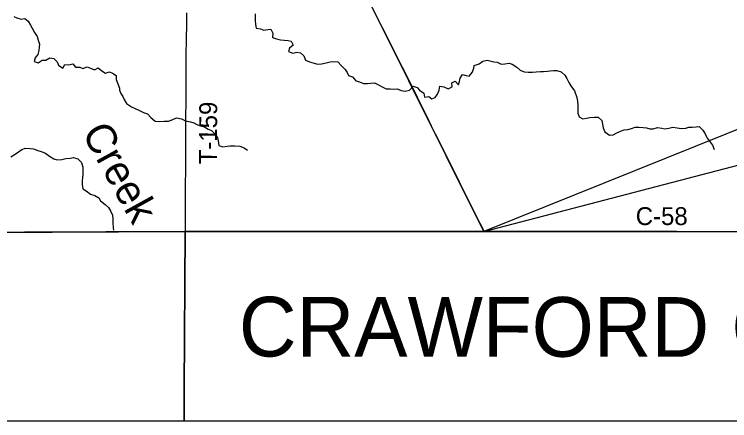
# Model space of a CAD drawing. Extents: x 0 to 34, y 0 to 22.
# Drawn here: x 7.184 to 8.318, y 14.1 to 14.745 of the extents above; entities that cross this region are included whole.
import ezdxf

# ---------------------------------------------------------------- set-up
doc = ezdxf.new("R2010")
doc.units = 0
for name, color, linetype in [('Default', 7, 'Continuous'), ('GM_X_Adjacent_County', 7, 'Continuous'), ('GM_X_Adjacent_County_Text', 7, 'Continuous'), ('GM_X_County', 7, 'Continuous'), ('GM_X_County_Road', 7, 'Continuous'), ('GM_X_County_Road_Text', 7, 'Continuous'), ('GM_X_Minor_River', 7, 'Continuous'), ('GM_X_Minor_River_Text', 7, 'Continuous'), ('GM_X_State_Route', 7, 'Continuous'), ('GM_X_Township', 7, 'Continuous'), ('GM_X_Township_Road', 7, 'Continuous'), ('GM_X_Township_Road_Text', 7, 'Continuous'), ('SH_Data', 7, 'Continuous'), ('SH_Text', 7, 'Continuous')]:
    doc.layers.add(name, color=color, linetype=linetype)

msp = doc.modelspace()

# ---------------------------------------------------------------- linework, layer by layer
at = {"layer": 'Default'}
msp.add_line((7.9281, 14.4004), (7.7494, 14.7596), dxfattribs=at)
at = {"layer": 'GM_X_Adjacent_County'}
for points in [[(2.6, 14.4092), (2.6, 14.1), (7.4528, 14.1)], [(7.4528, 14.1), (7.4528, 14.1506), (7.4546, 14.4002), (7.1373, 14.3989), (6.9514, 14.3995), (6.8377, 14.3991), (6.1406, 14.4001), (5.9463, 14.4004), (5.5237, 14.401), (5.4411, 14.4012), (5.0666, 14.4017), (5.0404, 14.4018), (4.4381, 14.4027), (3.8654, 14.4035), (3.7121, 14.4056), (3.6695, 14.4059), (3.645, 14.4053), (3.6222, 14.4055), (3.561, 14.406), (3.4724, 14.4067), (3.4331, 14.407), (2.6, 14.4092)], [(9.4, 14.3965), (8.9649, 14.3985), (8.961, 14.3984), (8.4627, 14.3996), (8.4614, 14.3995), (7.9281, 14.4004), (7.4546, 14.4002), (7.4528, 14.1506), (7.4528, 14.1)], [(7.4528, 14.1), (9.4, 14.1), (9.4, 14.3965)]]:
    msp.add_lwpolyline(points, dxfattribs=at)
at = {"layer": 'GM_X_County'}
msp.add_lwpolyline([(3.8654, 14.4035), (4.4381, 14.4027), (5.0404, 14.4018), (5.0666, 14.4017), (5.4411, 14.4012), (5.5237, 14.401), (5.9463, 14.4004), (6.1406, 14.4001), (6.8377, 14.3991), (6.9514, 14.3995), (7.1373, 14.3989), (7.4546, 14.4002), (7.9281, 14.4004), (8.4614, 14.3995), (8.4627, 14.3996), (8.961, 14.3984), (8.9649, 14.3985), (9.4, 14.3965)], dxfattribs=at)
at = {"layer": 'GM_X_County_Road'}
for points in [[(6.9515, 14.3997), (6.9564, 14.3997), (7.015, 14.3998), (7.0364, 14.3999), (7.0597, 14.3997), (7.0858, 14.3996), (7.1153, 14.3995), (7.1504, 14.3994), (7.1995, 14.3995), (7.2577, 14.3996), (7.2807, 14.3998), (7.3288, 14.4), (7.3599, 14.4001), (7.3882, 14.4), (7.4198, 14.4002), (7.455, 14.4006)], [(7.455, 14.4006), (7.4984, 14.4005), (7.5683, 14.4005), (7.7032, 14.4005), (7.7391, 14.4004), (7.8107, 14.4006), (7.841, 14.4006), (7.8737, 14.4006), (7.9284, 14.4006)], [(7.9284, 14.4006), (7.9541, 14.4006), (8.0185, 14.4006), (8.0639, 14.4006), (8.1167, 14.4006), (8.1727, 14.4007), (8.2084, 14.4005), (8.2333, 14.4005), (8.2659, 14.4004), (8.3327, 14.4002), (8.3809, 14.3999), (8.4151, 14.3998), (8.4492, 14.3997), (8.4615, 14.3996)]]:
    msp.add_lwpolyline(points, dxfattribs=at)
at = {"layer": 'GM_X_Minor_River'}
for points in [[(7.183, 14.7412), (7.1877, 14.7395), (7.1943, 14.7371), (7.2004, 14.7383), (7.2053, 14.7341), (7.2093, 14.7278), (7.2117, 14.7227), (7.2153, 14.7158), (7.2199, 14.7095), (7.2212, 14.7038), (7.2236, 14.6976), (7.223, 14.6928), (7.2222, 14.6877), (7.2209, 14.6812), (7.2165, 14.6756), (7.2149, 14.6701), (7.2212, 14.6681), (7.2275, 14.6723), (7.2334, 14.6719), (7.24, 14.6757), (7.2463, 14.6747), (7.2512, 14.6692), (7.2538, 14.6644), (7.2603, 14.6593), (7.2637, 14.6653), (7.2702, 14.6649), (7.2764, 14.6664), (7.2806, 14.6611), (7.2872, 14.6608), (7.2921, 14.6589), (7.2988, 14.6617), (7.3041, 14.6593), (7.3105, 14.657), (7.3164, 14.66), (7.3221, 14.6552), (7.328, 14.6516), (7.3343, 14.6534), (7.3394, 14.6513), (7.3452, 14.6479), (7.345, 14.6414), (7.3502, 14.6277)], [(7.5654, 14.7456), (7.5654, 14.735), (7.5657, 14.7289), (7.5672, 14.7227), (7.574, 14.7219), (7.5793, 14.7196), (7.5854, 14.7207), (7.5902, 14.7212), (7.5932, 14.7148), (7.593, 14.7083), (7.5994, 14.7058), (7.6057, 14.7045), (7.6115, 14.7039), (7.6178, 14.7033)], [(7.6178, 14.7033), (7.6225, 14.7023), (7.6257, 14.696), (7.6198, 14.6911), (7.6185, 14.686), (7.6251, 14.6831), (7.6316, 14.6846), (7.6371, 14.6838), (7.6426, 14.6789), (7.6454, 14.6722), (7.6518, 14.6696), (7.6588, 14.6676), (7.664, 14.6659), (7.6706, 14.6662), (7.6778, 14.6679), (7.6843, 14.6694), (7.6892, 14.6702), (7.6964, 14.6696), (7.7025, 14.6633), (7.7081, 14.6574), (7.7113, 14.6526), (7.7136, 14.6477), (7.7197, 14.6457), (7.725, 14.6391), (7.7308, 14.6377), (7.7373, 14.635), (7.7435, 14.635), (7.7483, 14.6357), (7.7547, 14.6359), (7.7612, 14.6332), (7.767, 14.63), (7.7733, 14.6265), (7.7796, 14.6265), (7.7845, 14.6263), (7.7906, 14.6265), (7.797, 14.6238), (7.8035, 14.623), (7.8101, 14.6245), (7.8158, 14.6307), (7.8221, 14.6286), (7.8262, 14.6247)], [(7.8574, 14.6245), (7.8583, 14.6307), (7.8646, 14.6299), (7.8714, 14.6267), (7.8777, 14.6297), (7.8775, 14.636), (7.8823, 14.6388), (7.888, 14.6329), (7.8895, 14.6382), (7.8903, 14.6435), (7.8941, 14.6496), (7.9, 14.6476), (7.9049, 14.6467), (7.9093, 14.6525), (7.9124, 14.6592), (7.9129, 14.6639), (7.9204, 14.6661), (7.9264, 14.6705), (7.9331, 14.672), (7.9394, 14.6704), (7.9441, 14.6696), (7.9492, 14.6689), (7.9557, 14.666), (7.9614, 14.6663), (7.9684, 14.6673), (7.9731, 14.6659), (7.9803, 14.661), (7.9856, 14.6564), (7.9922, 14.6535), (7.9983, 14.6529), (8.0051, 14.6531), (8.0108, 14.6536), (8.018, 14.654), (8.0228, 14.6543), (8.0287, 14.6545), (8.0334, 14.655), (8.0384, 14.6556), (8.0437, 14.6556), (8.0507, 14.6534), (8.0565, 14.6481), (8.0596, 14.6428), (8.063, 14.6365), (8.0658, 14.6316), (8.0717, 14.6232)], [(7.3502, 14.6277), (7.3503, 14.6243), (7.3522, 14.6194), (7.3554, 14.6144), (7.3576, 14.6095), (7.3612, 14.6032), (7.3691, 14.598), (7.3761, 14.5951), (7.3822, 14.5924), (7.3884, 14.5892), (7.3947, 14.5871), (7.3999, 14.581), (7.4069, 14.5752), (7.4143, 14.5746), (7.4209, 14.5751), (7.4278, 14.5753), (7.435, 14.5777), (7.4409, 14.5805), (7.4484, 14.5792), (7.4549, 14.5757), (7.4628, 14.574), (7.4679, 14.5728), (7.473, 14.5701), (7.4789, 14.5678), (7.4851, 14.5661), (7.491, 14.5626), (7.4963, 14.5603), (7.5019, 14.5546), (7.5059, 14.5487), (7.507, 14.5439), (7.5077, 14.5367), (7.514, 14.5348), (7.5208, 14.5355), (7.5257, 14.536), (7.5333, 14.5364), (7.5412, 14.5358), (7.5481, 14.5331), (7.553, 14.5294)], [(7.8262, 14.6247), (7.8329, 14.6197), (7.834, 14.6134), (7.8407, 14.6143), (7.8458, 14.6105), (7.8507, 14.6131), (7.8543, 14.6184), (7.8574, 14.6245)], [(8.0717, 14.6232), (8.0754, 14.6126), (8.0767, 14.6073), (8.0773, 14.6003), (8.0771, 14.594), (8.0772, 14.5881), (8.0791, 14.5822), (8.0851, 14.5792), (8.0906, 14.5801), (8.0961, 14.5812), (8.1029, 14.5817), (8.1094, 14.5819), (8.1149, 14.5763), (8.1162, 14.5708), (8.1171, 14.5648), (8.1199, 14.5585), (8.1272, 14.5533), (8.1331, 14.5537), (8.1398, 14.5572), (8.1445, 14.5597), (8.1506, 14.5615), (8.1561, 14.5619), (8.1624, 14.5637), (8.1682, 14.566), (8.1739, 14.566), (8.1804, 14.5652), (8.1859, 14.5646), (8.191, 14.5634), (8.1965, 14.5634), (8.2035, 14.5652), (8.2101, 14.5642), (8.215, 14.5634), (8.2213, 14.5642), (8.2279, 14.566), (8.2346, 14.5649), (8.2408, 14.5635), (8.2482, 14.5642), (8.2529, 14.5657), (8.2582, 14.5657), (8.2649, 14.5662), (8.2696, 14.5666), (8.2755, 14.5612), (8.279, 14.5553), (8.2822, 14.5485), (8.2858, 14.5435), (8.2905, 14.537), (8.2933, 14.5304)], [(7.1781, 14.5188), (7.1846, 14.5228), (7.1901, 14.5265), (7.1952, 14.5303), (7.2015, 14.5327), (7.2089, 14.5321), (7.2138, 14.5315), (7.2208, 14.5288), (7.2261, 14.5273), (7.2327, 14.5244), (7.2395, 14.5196), (7.2463, 14.5158), (7.2516, 14.5139), (7.2586, 14.5144), (7.2652, 14.5161), (7.2719, 14.5168), (7.2774, 14.5177), (7.284, 14.5156), (7.2898, 14.5097), (7.2919, 14.5021), (7.2922, 14.4971), (7.292, 14.4905), (7.2914, 14.4858), (7.291, 14.4808), (7.291, 14.4747), (7.2919, 14.4677), (7.2976, 14.4648), (7.3044, 14.4597), (7.3112, 14.4576), (7.3176, 14.4537), (7.3204, 14.4488), (7.3278, 14.4432), (7.333, 14.4381), (7.3362, 14.4328), (7.339, 14.4261), (7.3398, 14.4202), (7.3397, 14.4141), (7.3401, 14.4067), (7.3407, 14.4022)]]:
    msp.add_lwpolyline(points, dxfattribs=at)
at = {"layer": 'GM_X_State_Route'}
msp.add_lwpolyline([(7.9284, 14.4006), (7.9154, 14.4261), (7.9061, 14.4447), (7.8899, 14.4772), (7.8844, 14.4884), (7.8656, 14.5263), (7.8603, 14.5371), (7.8568, 14.5441), (7.8533, 14.551), (7.8489, 14.5596), (7.8374, 14.583), (7.8283, 14.6018), (7.823, 14.6126), (7.817, 14.6249), (7.8115, 14.6357), (7.8058, 14.6471), (7.7991, 14.6606), (7.7876, 14.6837), (7.7675, 14.7234), (7.7494, 14.7596)], dxfattribs=at)
at = {"layer": 'GM_X_Township'}
msp.add_lwpolyline([(8.4927, 17.4064), (8.489, 16.9129), (8.4875, 16.7165), (8.4852, 16.414), (8.4805, 15.9065), (8.4802, 15.8707), (8.4804, 15.8413), (8.4727, 15.4034), (8.4648, 14.9001), (8.4648, 14.8948), (8.4627, 14.3996), (8.4614, 14.3995), (7.9281, 14.4004), (7.4546, 14.4002), (7.1373, 14.3989)], dxfattribs=at)
at = {"layer": 'GM_X_Township_Road'}
msp.add_lwpolyline([(7.455, 14.4006), (7.455, 14.4324), (7.4552, 14.4694), (7.4553, 14.5024), (7.4555, 14.5387), (7.4556, 14.558), (7.4556, 14.5788), (7.4557, 14.5897), (7.4558, 14.599), (7.4558, 14.6263), (7.4559, 14.6416), (7.4562, 14.6767), (7.4566, 14.7084), (7.4569, 14.7258), (7.4569, 14.7301), (7.4569, 14.7339), (7.457, 14.7423), (7.4571, 14.7472)], dxfattribs=at)
at = {"layer": 'SH_Data'}
msp.add_line((2.6, 14.1), (9.4, 14.1), dxfattribs=at)
at = {"layer": 'SH_Text'}
msp.add_lwpolyline([(9.8492, 15.1741), (7.9281, 14.4004), (9.8492, 14.9027)], close=True, dxfattribs=at)

# ---------------------------------------------------------------- texts
at = {"layer": 'GM_X_Adjacent_County_Text'}
msp.add_text('CRAWFORD COUNTY', height=0.094697, rotation=359.9592, dxfattribs=at).set_placement((7.5396, 14.2019))
at = {"layer": 'GM_X_County_Road_Text'}
msp.add_text('C-58', height=0.02841, rotation=359.9882, dxfattribs=at).set_placement((8.1689, 14.4104))
at = {"layer": 'GM_X_Minor_River_Text'}
msp.add_text('Creek', height=0.04737, rotation=299.0128, dxfattribs=at).set_placement((7.2898, 14.5568))
at = {"layer": 'GM_X_Township_Road_Text'}
msp.add_text('T-159', height=0.02841, rotation=89.7304, dxfattribs=at).set_placement((7.5048, 14.5069))

doc.saveas('drawing.dxf')
